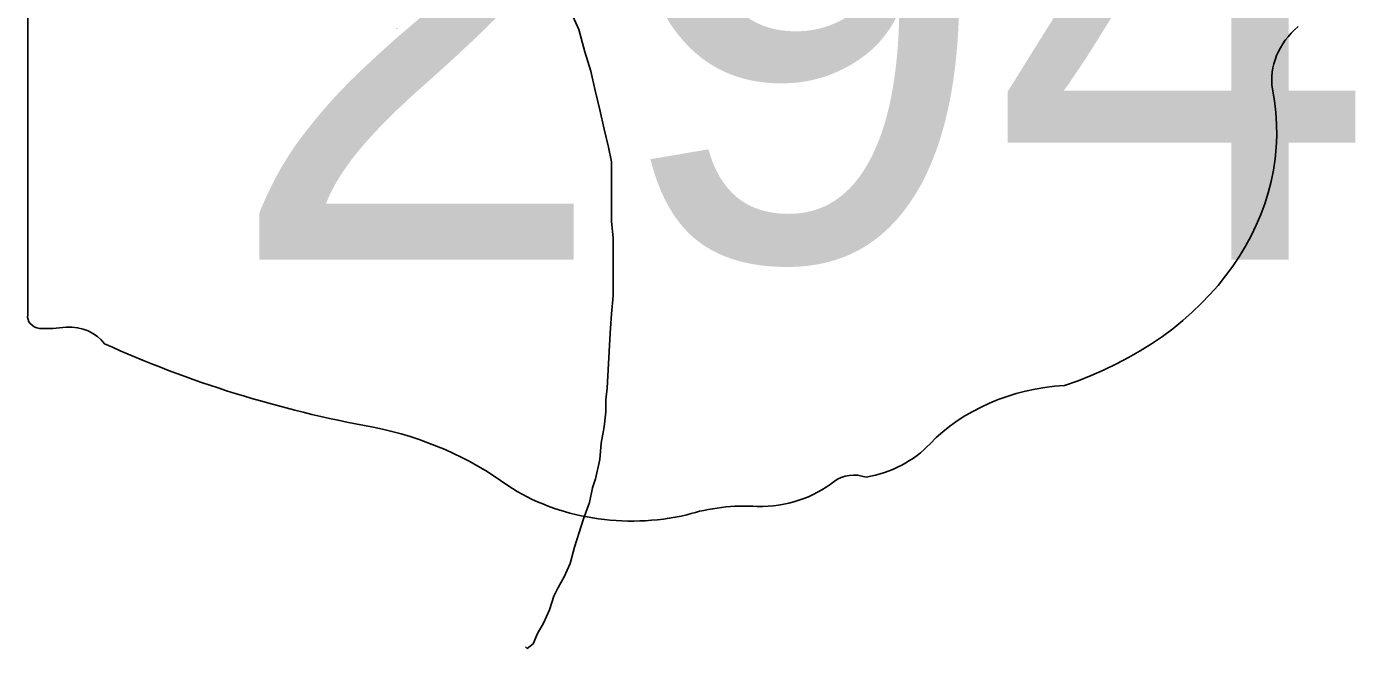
# Model space of a CAD drawing. Extents: x -17 to 88, y -5 to 22.
# Drawn here: x -13.9788 to -13.6392, y 17.5505 to 17.7092 of the extents above; entities that cross this region are included whole.
import ezdxf

# ---------------------------------------------------------------- set-up
doc = ezdxf.new("R2010")
doc.units = 0
for name, color, linetype in [('GM_X_Minor_River', 7, 'Continuous'), ('GM_X_State_Location', 7, 'Continuous'), ('GM_X_State_Shield', 7, 'Continuous')]:
    doc.layers.add(name, color=color, linetype=linetype)

msp = doc.modelspace()

# ---------------------------------------------------------------- linework, layer by layer
at = {"layer": 'GM_X_Minor_River'}
msp.add_lwpolyline([(-13.83914, 17.7119), (-13.83762, 17.70849), (-13.8361, 17.70279), (-13.83458, 17.69786), (-13.83344, 17.69292), (-13.8323, 17.68798), (-13.83116, 17.68305), (-13.83002, 17.67849), (-13.82927, 17.67469), (-13.82926, 17.669), (-13.82926, 17.6633), (-13.82926, 17.6595), (-13.82888, 17.65533), (-13.82888, 17.65153), (-13.82888, 17.64811), (-13.82888, 17.64393), (-13.82888, 17.64052), (-13.82926, 17.63596), (-13.82963, 17.63102), (-13.83039, 17.61697), (-13.83077, 17.61394), (-13.83076, 17.6109), (-13.83114, 17.6071), (-13.8319, 17.60292), (-13.83228, 17.59875), (-13.83342, 17.59381), (-13.83418, 17.59153), (-13.83493, 17.58774), (-13.83645, 17.58356), (-13.83759, 17.58014), (-13.83872, 17.57634), (-13.83986, 17.57217), (-13.84138, 17.56875), (-13.8429, 17.56609), (-13.84404, 17.56381), (-13.84517, 17.56039), (-13.84669, 17.55697), (-13.84821, 17.55432), (-13.84934, 17.55166), (-13.85086, 17.55052), (-13.85124, 17.5509)], dxfattribs=at)
at = {"layer": 'GM_X_State_Shield'}
msp.add_line((-13.97848, 17.83576), (-13.97848, 17.63564), dxfattribs=at)
for centre, major_axis, start_param, end_param in [((-13.63576, 17.69566), (0.0248, 0), 2.387724, 3.262537), ((-13.74672, 17.68235), (0.08742, 0), 5.101752, 6.440018), ((-13.97467, 17.6352), (0.00385, 0), 3.00124, 4.508301), ((-13.97409, 17.65567), (0.0294, 0), 4.665946, 4.897461), ((-13.96808, 17.62409), (0.0106, 0), 0.519207, 1.627899), ((-13.83425, 17.80389), (0.2524, 0), 4.195997, 4.488961), ((-13.70986, 17.57945), (0.04788, 0), 1.647645, 2.488434), ((-13.9095, 17.54573), (0.07897, 0), 0.823519, 1.323587), ((-13.77053, 17.61624), (0.02824, 0), 4.937069, 5.64225), ((-13.76732, 17.58873), (0.00752, 0), 1.147584, 2.315152), ((-13.82409, 17.6231), (0.05011, 0), 4.026481, 4.996735), ((-13.79147, 17.60811), (0.0267, 0), 4.691044, 5.507374), ((-13.79513, 17.55391), (0.04118, 0), 1.495662, 1.94098)]:
    msp.add_ellipse(centre, major_axis=major_axis, ratio=0.8, start_param=start_param, end_param=end_param, dxfattribs=at)

# ---------------------------------------------------------------- texts
at = {"layer": 'GM_X_State_Location'}
msp.add_text('294', height=0.000189, rotation=0, dxfattribs=at).set_placement((-13.88426, 17.70861))
at = {"layer": 'GM_X_State_Shield'}
msp.add_text('294', height=0.131836, dxfattribs=at).set_placement((-13.92816, 17.64975))

doc.saveas('drawing.dxf')
